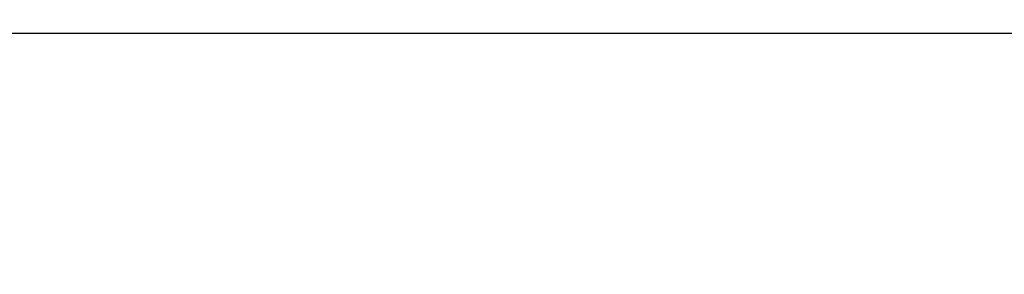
# Model space of a CAD drawing. Header units: centimetres. Extents: x -3.6 to 3.6, y -2.3 to 5.7.
# Tile 432 of 656: x -0.64391 to -0.6315, y -1.28697 to -1.28377. Entities that reach past the tile are written whole.
import ezdxf

# ---------------------------------------------------------------- set-up
doc = ezdxf.new("R2010")
doc.units = ezdxf.units.CM
doc.layers.add('Default', color=7, linetype='Continuous', true_color=0x000000)

# ---------------------------------------------------------------- blocks, each defined once
blk = doc.blocks.new('1239X20')
at = {"layer": 'Default'}
for points in [[(-6.98209, 11.63085, -12.13468), (-6.5899, 11.03232, -12.24014), (-5.82124, 9.83014, -12.4822), (-4.71, 8.01986, -12.94249), (-3.99533, 6.81769, -13.31485), (-3.64343, 6.21915, -13.5176)], [(-6.98209, 11.63085, 12.13468), (-6.58989, 11.03231, 12.24015), (-5.82123, 9.83012, 12.4822), (-4.70999, 8.01984, 12.94249), (-3.99533, 6.81768, 13.31485), (-3.64343, 6.21915, 13.5176)]]:
    blk.add_open_spline(points, degree=3, dxfattribs=at)
blk = doc.blocks.new('1838121314')
at = {"layer": 'Default', "extrusion": (0, 1, 0)}
blk.add_arc((0, 0, 9.56062), 11.33, 266.985339, 310.865887, dxfattribs=at)
blk = doc.blocks.new('R1784XM_ASM22')
at = {"layer": 'Default'}
for name, p in [('1239X20', (0, 0)), ('1838121314', (0, -2.4))]:
    blk.add_blockref(name, p, dxfattribs=at)
blk = doc.blocks.new('F3710XM_ASM')
at = {"layer": 'Default'}
blk.add_blockref('R1784XM_ASM22', (0, -20), dxfattribs=at)

msp = doc.modelspace()

# ---------------------------------------------------------------- block references
at = {"layer": 'Default', "xscale": 0.1, "yscale": 0.1, "zscale": 0.1}
msp.add_blockref('F3710XM_ASM', (0, 0), dxfattribs=at)

doc.saveas('drawing.dxf')
